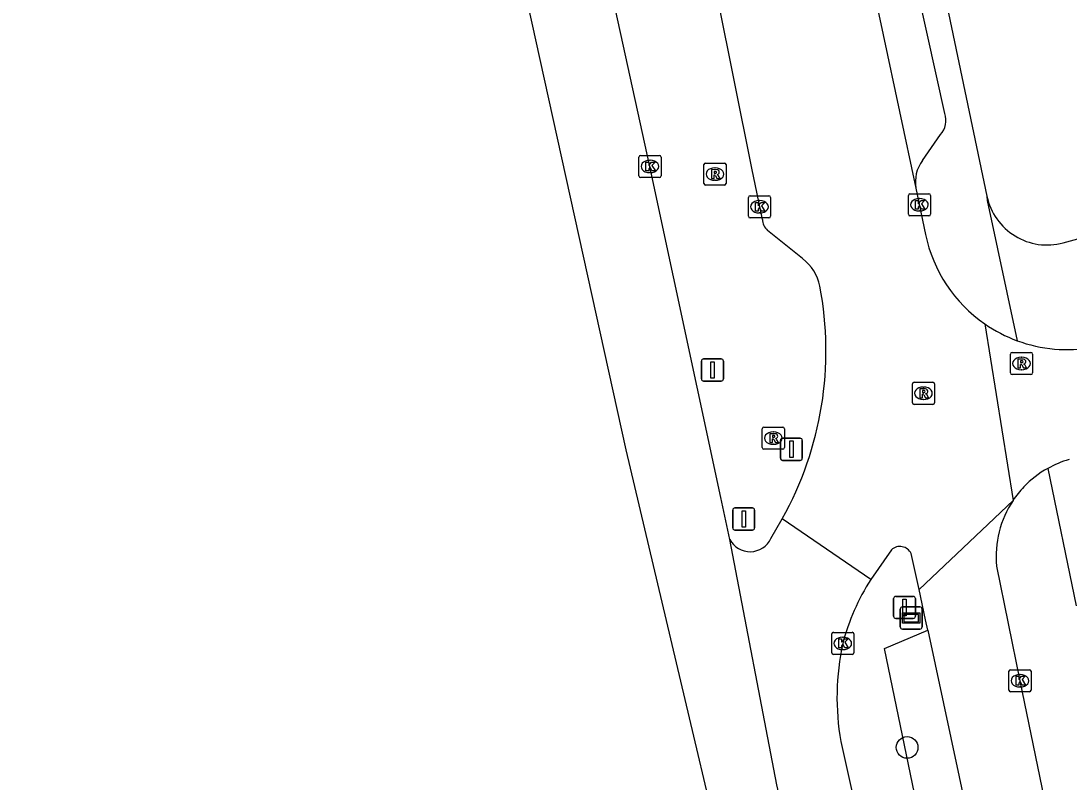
# Model space of a CAD drawing. Extents: x 163010 to 163853, y 382793 to 383982.
# Drawn here: x 163088.77 to 163136.15, y 383658.04 to 383692.45 of the extents above; entities that cross this region are included whole.
import ezdxf

# ---------------------------------------------------------------- set-up
doc = ezdxf.new("R2010")
doc.units = 0
for name, color, linetype in [('IMGEO_Berm_groen', 7, 'Continuous'), ('IMGEO_Boom', 7, 'Continuous'), ('IMGEO_Fietspad_open', 7, 'Continuous'), ('IMGEO_Kolk', 7, 'Continuous'), ('IMGEO_Rijbaan_lokaal_open', 7, 'Continuous'), ('IMGEO_Rijbaan_regionaal_gesloten', 7, 'Continuous'), ('IMGEO_Rioolput', 7, 'Continuous'), ('IMGEO_Verkeersbordpaal', 7, 'Continuous'), ('IMGEO_Verklikker', 7, 'Continuous'), ('IMGEO_Voetpad_open', 7, 'Continuous')]:
    doc.layers.add(name, color=color, linetype=linetype)

msp = doc.modelspace()

# ---------------------------------------------------------------- linework, layer by layer
at = {"layer": 'IMGEO_Berm_groen'}
msp.add_lwpolyline([(163132.489, 383641.432), (163127.806, 383664.072), (163129.76, 383664.91)], dxfattribs=at)
at = {"layer": 'IMGEO_Boom'}
msp.add_circle((163128.83, 383659.605), 0.489, dxfattribs=at)
at = {"layer": 'IMGEO_Fietspad_open'}
for points in [[(163132.87, 383667.8), (163133.93, 383662.62), (163138.518, 383640.326), (163140.87, 383628.079), (163141.612, 383624.451)], [(163129.76, 383664.91), (163129.662, 383665.369), (163129.367, 383666.746)], [(163129.76, 383664.91), (163134.679, 383641.902)]]:
    msp.add_lwpolyline(points, dxfattribs=at)
msp.add_arc((163137.409, 383668.24), 4.56, 146.2765, 185.5422, dxfattribs=at)
at = {"layer": 'IMGEO_Kolk'}
for p, q in [((163116.703, 383685.446), (163116.703, 383686.298)), ((163116.778, 383686.372), (163117.63, 383686.372)), ((163117.191, 383686.152), (163117.216, 383686.152)), ((163117.704, 383686.298), (163117.704, 383685.446)), ((163117.63, 383685.372), (163116.778, 383685.372)), ((163117.214, 383685.592), (163117.189, 383685.592)), ((163121.654, 383683.623), (163121.654, 383684.475)), ((163121.729, 383684.549), (163122.581, 383684.549)), ((163122.142, 383684.329), (163122.167, 383684.329)), ((163122.655, 383684.475), (163122.655, 383683.623)), ((163128.884, 383683.712), (163128.884, 383684.564)), ((163128.959, 383684.638), (163129.811, 383684.638)), ((163129.372, 383684.418), (163129.397, 383684.418)), ((163129.885, 383684.564), (163129.885, 383683.712)), ((163122.165, 383683.769), (163122.14, 383683.769)), ((163129.395, 383683.858), (163129.37, 383683.858)), ((163122.581, 383683.549), (163121.729, 383683.549)), ((163129.811, 383683.638), (163128.959, 383683.638)), ((163125.494, 383664.808), (163126.346, 383664.808)), ((163125.419, 383663.882), (163125.419, 383664.734)), ((163125.907, 383664.588), (163125.932, 383664.588)), ((163126.42, 383664.734), (163126.42, 383663.882)), ((163125.93, 383664.028), (163125.905, 383664.028)), ((163126.346, 383663.808), (163125.494, 383663.808)), ((163133.431, 383662.194), (163133.431, 383663.046)), ((163133.506, 383663.12), (163134.358, 383663.12)), ((163133.919, 383662.9), (163133.944, 383662.9)), ((163134.432, 383663.046), (163134.432, 383662.194)), ((163134.358, 383662.12), (163133.506, 383662.12)), ((163133.942, 383662.34), (163133.917, 383662.34))]:
    msp.add_line(p, q, dxfattribs=at)
for points in [[(163116.703, 383685.446), (163116.703, 383686.298)], [(163116.778, 383686.372), (163117.63, 383686.372)], [(163117.704, 383686.298), (163117.704, 383685.446)], [(163117.024, 383686.072), (163117.147, 383686.072), (163117.147, 383685.921), (163117.277, 383686.072), (163117.441, 383686.072), (163117.295, 383685.921), (163117.448, 383685.672), (163117.296, 383685.672), (163117.211, 383685.836), (163117.147, 383685.769), (163117.147, 383685.672), (163117.024, 383685.672), (163117.024, 383686.072)], [(163117.63, 383685.372), (163116.778, 383685.372)], [(163121.654, 383683.623), (163121.654, 383684.475)], [(163121.729, 383684.549), (163122.581, 383684.549)], [(163121.975, 383684.249), (163122.098, 383684.249), (163122.098, 383684.098), (163122.228, 383684.249), (163122.392, 383684.249), (163122.246, 383684.098), (163122.399, 383683.849), (163122.247, 383683.849), (163122.162, 383684.013), (163122.098, 383683.946), (163122.098, 383683.849), (163121.975, 383683.849), (163121.975, 383684.249)], [(163122.655, 383684.475), (163122.655, 383683.623)], [(163128.884, 383683.712), (163128.884, 383684.564)], [(163128.959, 383684.638), (163129.811, 383684.638)], [(163129.205, 383684.338), (163129.328, 383684.338), (163129.328, 383684.187), (163129.458, 383684.338), (163129.622, 383684.338), (163129.476, 383684.187), (163129.629, 383683.938), (163129.477, 383683.938), (163129.392, 383684.102), (163129.328, 383684.035), (163129.328, 383683.938), (163129.205, 383683.938), (163129.205, 383684.338)], [(163129.885, 383684.564), (163129.885, 383683.712)], [(163122.581, 383683.549), (163121.729, 383683.549)], [(163129.811, 383683.638), (163128.959, 383683.638)], [(163125.494, 383664.808), (163126.346, 383664.808)], [(163125.419, 383663.882), (163125.419, 383664.734)], [(163125.74, 383664.508), (163125.863, 383664.508), (163125.863, 383664.357), (163125.993, 383664.508), (163126.157, 383664.508), (163126.011, 383664.357), (163126.164, 383664.108), (163126.012, 383664.108), (163125.927, 383664.272), (163125.863, 383664.205), (163125.863, 383664.108), (163125.74, 383664.108), (163125.74, 383664.508)], [(163126.42, 383664.734), (163126.42, 383663.882)], [(163126.346, 383663.808), (163125.494, 383663.808)], [(163133.431, 383662.194), (163133.431, 383663.046)], [(163133.506, 383663.12), (163134.358, 383663.12)], [(163134.432, 383663.046), (163134.432, 383662.194)], [(163133.752, 383662.82), (163133.875, 383662.82), (163133.875, 383662.669), (163134.005, 383662.82), (163134.169, 383662.82), (163134.023, 383662.669), (163134.176, 383662.42), (163134.024, 383662.42), (163133.939, 383662.584), (163133.875, 383662.517), (163133.875, 383662.42), (163133.752, 383662.42), (163133.752, 383662.82)], [(163134.358, 383662.12), (163133.506, 383662.12)]]:
    msp.add_lwpolyline(points, dxfattribs=at)
for centre, start, end in [((163116.78, 383686.296), 91.552, 178.448), ((163116.78, 383686.296), 91.552, 178.448), ((163117.628, 383686.296), 1.552, 88.448), ((163117.628, 383686.296), 1.552, 88.448), ((163116.78, 383685.448), 181.552, 268.448), ((163116.78, 383685.448), 181.552, 268.448), ((163117.628, 383685.448), 271.552, 358.448), ((163117.628, 383685.448), 271.552, 358.448), ((163121.731, 383684.473), 91.552, 178.448), ((163121.731, 383684.473), 91.552, 178.448), ((163122.579, 383684.473), 1.552, 88.448), ((163122.579, 383684.473), 1.552, 88.448), ((163128.961, 383684.562), 91.552, 178.448), ((163128.961, 383684.562), 91.552, 178.448), ((163129.809, 383684.562), 1.552, 88.448), ((163129.809, 383684.562), 1.552, 88.448), ((163121.731, 383683.625), 181.552, 268.448), ((163121.731, 383683.625), 181.552, 268.448), ((163122.579, 383683.625), 271.552, 358.448), ((163122.579, 383683.625), 271.552, 358.448), ((163128.961, 383683.714), 181.552, 268.448), ((163128.961, 383683.714), 181.552, 268.448), ((163129.809, 383683.714), 271.552, 358.448), ((163129.809, 383683.714), 271.552, 358.448), ((163125.496, 383664.732), 91.552, 178.448), ((163125.496, 383664.732), 91.552, 178.448), ((163126.344, 383664.732), 1.552, 88.448), ((163126.344, 383664.732), 1.552, 88.448), ((163125.496, 383663.884), 181.552, 268.448), ((163125.496, 383663.884), 181.552, 268.448), ((163126.344, 383663.884), 271.552, 358.448), ((163126.344, 383663.884), 271.552, 358.448), ((163133.508, 383663.044), 91.552, 178.448), ((163133.508, 383663.044), 91.552, 178.448), ((163134.356, 383663.044), 1.552, 88.448), ((163134.356, 383663.044), 1.552, 88.448), ((163133.508, 383662.196), 181.552, 268.448), ((163133.508, 383662.196), 181.552, 268.448), ((163134.356, 383662.196), 271.552, 358.448), ((163134.356, 383662.196), 271.552, 358.448)]:
    msp.add_arc(centre, 0.0765, start, end, dxfattribs=at)
for centre, major_axis, ratio, start_param, end_param in [((163117.19, 383685.872), (-0.387, 0.002), 0.722429, 4.712389, 7.853982), ((163117.215, 383685.872), (-0.39, 0.002), 0.717154, 1.570796, 4.712389), ((163122.141, 383684.049), (-0.387, 0.002), 0.722429, 4.712389, 7.853982), ((163122.166, 383684.049), (-0.39, 0.002), 0.717154, 1.570796, 4.712389), ((163129.371, 383684.138), (-0.387, 0.002), 0.722429, 4.712389, 7.853982), ((163129.396, 383684.138), (-0.39, 0.002), 0.717154, 1.570796, 4.712389), ((163125.906, 383664.308), (-0.387, 0.002), 0.722429, 4.712389, 7.853982), ((163125.931, 383664.308), (-0.39, 0.002), 0.717154, 1.570796, 4.712389), ((163133.918, 383662.62), (-0.387, 0.002), 0.722429, 4.712389, 7.853982), ((163133.943, 383662.62), (-0.39, 0.002), 0.717154, 1.570796, 4.712389)]:
    msp.add_ellipse(centre, major_axis=major_axis, ratio=ratio, start_param=start_param, end_param=end_param, dxfattribs=at)
at = {"layer": 'IMGEO_Rijbaan_lokaal_open'}
for points in [[(163125.457, 383702.622), (163126.275, 383698.776), (163129.228, 383684.884)], [(163122.288, 383683.477), (163121.802, 383685.8), (163119.492, 383697.375), (163118.685, 383701.193)], [(163129.228, 383684.884), (163129.661, 383682.799)], [(163124.107, 383681.703), (163122.52, 383682.983)], [(163132.339, 383678.756), (163133.616, 383670.772)], [(163129.367, 383666.746), (163133.616, 383670.772)], [(163128.119, 383668.537), (163127.182, 383667.199)], [(163129.367, 383666.746), (163129.008, 383668.37)]]:
    msp.add_lwpolyline(points, dxfattribs=at)
for centre, radius, start, end in [((163122.953, 383683.488), 0.665, 180.9166, 229.3963), ((163136.059, 383684.129), 6.535, 191.7391, 235.3002), ((163122.797, 383680.022), 2.131, 11.6593, 52.0708), ((163109.608, 383677.53), 15.553, 330.8179, 10.831), ((163136.006, 383684.016), 6.412, 235.1207, 249.9181), ((163136.067, 383684.132), 6.542, 249.7654, 280.0673), ((163137.434, 383668.173), 4.629, 106.1263, 118.9944), ((163137.392, 383668.253), 4.539, 119.0264, 136.3711), ((163137.374, 383668.265), 4.517, 136.319, 146.293), ((163128.504, 383668.135), 0.556, 24.9647, 133.7571)]:
    msp.add_arc(centre, radius, start, end, dxfattribs=at)
at = {"layer": 'IMGEO_Rijbaan_regionaal_gesloten'}
for points in [[(163124.134, 383638.055), (163122.891, 383644.423), (163116.136, 383673.057), (163105.471, 383721.431), (163099.604, 383748.287), (163093.737, 383771.763), (163088.772, 383789.05)], [(163120.81, 383669.01), (163120.407, 383670.897), (163117.203, 383685.871), (163113.88, 383701.029), (163107.239, 383731.196), (163106.226, 383735.552), (163102.774, 383750), (163098.97, 383764.833), (163096.65, 383773.589)], [(163122.675, 383669.052), (163123.187, 383669.947)], [(163127.182, 383667.199), (163123.187, 383669.947)], [(163127.351, 383638.961), (163122.939, 383657.907), (163120.81, 383669.01)], [(163125.832, 383659.87), (163128.9, 383646.018)]]:
    msp.add_lwpolyline(points, dxfattribs=at)
for centre, radius, start, end in [((163121.732, 383669.498), 1.043, 207.8842, 334.6959), ((163136.084, 383661.592), 10.52, 147.7952, 165.0397), ((163137.22, 383661.864), 11.561, 167.796, 189.9321)]:
    msp.add_arc(centre, radius, start, end, dxfattribs=at)
at = {"layer": 'IMGEO_Rioolput'}
for p, q in [((163119.643, 383685.101), (163119.643, 383685.953)), ((163119.718, 383686.027), (163120.57, 383686.027)), ((163120.131, 383685.807), (163120.156, 383685.807)), ((163120.644, 383685.953), (163120.644, 383685.101)), ((163120.154, 383685.247), (163120.129, 383685.247)), ((163120.57, 383685.027), (163119.718, 383685.027)), ((163133.498, 383676.537), (163133.498, 383677.389)), ((163133.573, 383677.463), (163134.425, 383677.463)), ((163133.986, 383677.243), (163134.011, 383677.243)), ((163134.499, 383677.389), (163134.499, 383676.537)), ((163134.009, 383676.683), (163133.984, 383676.683)), ((163134.425, 383676.463), (163133.573, 383676.463)), ((163129.065, 383675.19), (163129.065, 383676.042)), ((163129.14, 383676.116), (163129.992, 383676.116)), ((163129.553, 383675.896), (163129.578, 383675.896)), ((163130.066, 383676.042), (163130.066, 383675.19)), ((163129.576, 383675.336), (163129.551, 383675.336)), ((163129.992, 383675.116), (163129.14, 383675.116)), ((163122.282, 383673.163), (163122.282, 383674.015)), ((163122.357, 383674.089), (163123.209, 383674.089)), ((163122.77, 383673.869), (163122.795, 383673.869)), ((163123.283, 383674.015), (163123.283, 383673.163)), ((163122.793, 383673.309), (163122.768, 383673.309)), ((163123.209, 383673.089), (163122.357, 383673.089))]:
    msp.add_line(p, q, dxfattribs=at)
for points in [[(163119.643, 383685.101), (163119.643, 383685.953)], [(163119.718, 383686.027), (163120.57, 383686.027)], [(163120.232, 383685.725), (163119.98, 383685.727), (163119.98, 383685.327)], [(163120.158, 383685.646), (163120.104, 383685.646), (163120.104, 383685.565)], [(163120.644, 383685.953), (163120.644, 383685.101)], [(163119.98, 383685.327), (163120.104, 383685.327), (163120.104, 383685.489), (163120.115, 383685.489)], [(163120.104, 383685.565), (163120.156, 383685.565)], [(163120.162, 383685.46), (163120.233, 383685.327), (163120.373, 383685.327), (163120.308, 383685.453)], [(163120.57, 383685.027), (163119.718, 383685.027)], [(163133.498, 383676.537), (163133.498, 383677.389)], [(163133.573, 383677.463), (163134.425, 383677.463)], [(163134.087, 383677.161), (163133.835, 383677.163), (163133.835, 383676.763)], [(163134.499, 383677.389), (163134.499, 383676.537)], [(163133.835, 383676.763), (163133.959, 383676.763), (163133.959, 383676.925), (163133.97, 383676.925)], [(163134.013, 383677.082), (163133.959, 383677.082), (163133.959, 383677.001)], [(163133.959, 383677.001), (163134.011, 383677.001)], [(163134.017, 383676.896), (163134.088, 383676.763), (163134.228, 383676.763), (163134.163, 383676.889)], [(163134.425, 383676.463), (163133.573, 383676.463)], [(163129.065, 383675.19), (163129.065, 383676.042)], [(163129.14, 383676.116), (163129.992, 383676.116)], [(163129.654, 383675.814), (163129.402, 383675.816), (163129.402, 383675.416)], [(163129.58, 383675.735), (163129.526, 383675.735), (163129.526, 383675.654)], [(163130.066, 383676.042), (163130.066, 383675.19)], [(163129.402, 383675.416), (163129.526, 383675.416), (163129.526, 383675.578), (163129.537, 383675.578)], [(163129.526, 383675.654), (163129.578, 383675.654)], [(163129.584, 383675.549), (163129.655, 383675.416), (163129.795, 383675.416), (163129.73, 383675.542)], [(163129.992, 383675.116), (163129.14, 383675.116)], [(163122.282, 383673.163), (163122.282, 383674.015)], [(163122.357, 383674.089), (163123.209, 383674.089)], [(163122.871, 383673.787), (163122.619, 383673.789), (163122.619, 383673.389)], [(163123.283, 383674.015), (163123.283, 383673.163)], [(163122.619, 383673.389), (163122.743, 383673.389), (163122.743, 383673.551), (163122.754, 383673.551)], [(163122.797, 383673.708), (163122.743, 383673.708), (163122.743, 383673.627)], [(163122.743, 383673.627), (163122.795, 383673.627)], [(163122.801, 383673.522), (163122.872, 383673.389), (163123.012, 383673.389), (163122.947, 383673.515)], [(163123.209, 383673.089), (163122.357, 383673.089)]]:
    msp.add_lwpolyline(points, dxfattribs=at)
for centre, radius, start, end in [((163119.72, 383685.951), 0.0765, 91.552, 178.448), ((163119.72, 383685.951), 0.0765, 91.552, 178.448), ((163120.164, 383685.55), 0.0964, 77.0061, 93.1865), ((163120.178, 383685.607), 0.0378, 276.6634, 79.6772), ((163120.231, 383685.615), 0.109, 350.3612, 89.416), ((163120.568, 383685.951), 0.0765, 1.552, 88.448), ((163120.568, 383685.951), 0.0765, 1.552, 88.448), ((163120.114, 383685.436), 0.0533, 26.0293, 88.6989), ((163120.14, 383685.754), 0.19, 274.7715, 282.9687), ((163120.229, 383685.615), 0.112, 277.5842, 350.9817), ((163120.213, 383685.4), 0.108, 29.5134, 73.7905), ((163119.72, 383685.103), 0.0765, 181.552, 268.448), ((163119.72, 383685.103), 0.0765, 181.552, 268.448), ((163120.568, 383685.103), 0.0765, 271.552, 358.448), ((163120.568, 383685.103), 0.0765, 271.552, 358.448), ((163133.575, 383677.387), 0.0765, 91.552, 178.448), ((163133.575, 383677.387), 0.0765, 91.552, 178.448), ((163134.086, 383677.051), 0.109, 350.3612, 89.416), ((163134.423, 383677.387), 0.0765, 1.552, 88.448), ((163134.423, 383677.387), 0.0765, 1.552, 88.448), ((163133.969, 383676.872), 0.0533, 26.0293, 88.6989), ((163133.995, 383677.19), 0.19, 274.7715, 282.9687), ((163134.019, 383676.986), 0.0964, 77.0061, 93.1865), ((163134.033, 383677.043), 0.0378, 276.6634, 79.6772), ((163134.084, 383677.051), 0.112, 277.5842, 350.9817), ((163134.068, 383676.836), 0.108, 29.5134, 73.7905), ((163133.575, 383676.539), 0.0765, 181.552, 268.448), ((163133.575, 383676.539), 0.0765, 181.552, 268.448), ((163134.423, 383676.539), 0.0765, 271.552, 358.448), ((163134.423, 383676.539), 0.0765, 271.552, 358.448), ((163129.142, 383676.04), 0.0765, 91.552, 178.448), ((163129.142, 383676.04), 0.0765, 91.552, 178.448), ((163129.586, 383675.639), 0.0964, 77.0061, 93.1865), ((163129.6, 383675.696), 0.0378, 276.6634, 79.6772), ((163129.653, 383675.704), 0.109, 350.3612, 89.416), ((163129.651, 383675.704), 0.112, 277.5842, 350.9817), ((163129.99, 383676.04), 0.0765, 1.552, 88.448), ((163129.99, 383676.04), 0.0765, 1.552, 88.448), ((163129.536, 383675.525), 0.0533, 26.0293, 88.6989), ((163129.562, 383675.843), 0.19, 274.7715, 282.9687), ((163129.635, 383675.489), 0.108, 29.5134, 73.7905), ((163129.142, 383675.192), 0.0765, 181.552, 268.448), ((163129.142, 383675.192), 0.0765, 181.552, 268.448), ((163129.99, 383675.192), 0.0765, 271.552, 358.448), ((163129.99, 383675.192), 0.0765, 271.552, 358.448), ((163122.359, 383674.013), 0.0765, 91.552, 178.448), ((163122.359, 383674.013), 0.0765, 91.552, 178.448), ((163122.87, 383673.677), 0.109, 350.3612, 89.416), ((163123.207, 383674.013), 0.0765, 1.552, 88.448), ((163123.207, 383674.013), 0.0765, 1.552, 88.448), ((163122.753, 383673.498), 0.0533, 26.0293, 88.6989), ((163122.779, 383673.816), 0.19, 274.7715, 282.9687), ((163122.803, 383673.612), 0.0964, 77.0061, 93.1865), ((163122.817, 383673.669), 0.0378, 276.6634, 79.6772), ((163122.868, 383673.677), 0.112, 277.5842, 350.9817), ((163122.852, 383673.462), 0.108, 29.5134, 73.7905), ((163122.359, 383673.165), 0.0765, 181.552, 268.448), ((163122.359, 383673.165), 0.0765, 181.552, 268.448), ((163123.207, 383673.165), 0.0765, 271.552, 358.448), ((163123.207, 383673.165), 0.0765, 271.552, 358.448)]:
    msp.add_arc(centre, radius, start, end, dxfattribs=at)
for centre, major_axis, ratio, start_param, end_param in [((163120.13, 383685.527), (-0.387, 0.002), 0.722429, 4.712389, 7.853982), ((163120.155, 383685.527), (-0.39, 0.002), 0.717154, 1.570796, 4.712389), ((163133.985, 383676.963), (-0.387, 0.002), 0.722429, 4.712389, 7.853982), ((163134.01, 383676.963), (-0.39, 0.002), 0.717154, 1.570796, 4.712389), ((163129.552, 383675.616), (-0.387, 0.002), 0.722429, 4.712389, 7.853982), ((163129.577, 383675.616), (-0.39, 0.002), 0.717154, 1.570796, 4.712389), ((163122.769, 383673.589), (-0.387, 0.002), 0.722429, 4.712389, 7.853982), ((163122.794, 383673.589), (-0.39, 0.002), 0.717154, 1.570796, 4.712389)]:
    msp.add_ellipse(centre, major_axis=major_axis, ratio=ratio, start_param=start_param, end_param=end_param, dxfattribs=at)
at = {"layer": 'IMGEO_Verkeersbordpaal'}
for p, q in [((163119.632, 383677.169), (163120.422, 383677.169)), ((163120.422, 383677.169), (163119.632, 383677.169)), ((163119.532, 383676.269), (163119.532, 383677.069)), ((163119.532, 383677.069), (163119.532, 383676.269)), ((163120.522, 383677.069), (163120.522, 383676.269)), ((163120.522, 383676.269), (163120.522, 383677.069)), ((163120.422, 383676.169), (163119.632, 383676.169)), ((163119.632, 383676.169), (163120.422, 383676.169)), ((163123.102, 383672.684), (163123.102, 383673.484)), ((163123.102, 383673.484), (163123.102, 383672.684)), ((163123.202, 383673.584), (163123.992, 383673.584)), ((163123.992, 383673.584), (163123.202, 383673.584)), ((163124.092, 383673.484), (163124.092, 383672.684)), ((163124.092, 383672.684), (163124.092, 383673.484)), ((163123.992, 383672.584), (163123.202, 383672.584)), ((163123.202, 383672.584), (163123.992, 383672.584)), ((163120.946, 383669.533), (163120.946, 383670.333)), ((163120.946, 383670.333), (163120.946, 383669.533)), ((163121.046, 383670.433), (163121.836, 383670.433)), ((163121.836, 383670.433), (163121.046, 383670.433)), ((163121.936, 383670.333), (163121.936, 383669.533)), ((163121.936, 383669.533), (163121.936, 383670.333)), ((163121.836, 383669.433), (163121.046, 383669.433)), ((163121.046, 383669.433), (163121.836, 383669.433)), ((163128.216, 383665.535), (163128.216, 383666.335)), ((163128.216, 383666.335), (163128.216, 383665.535)), ((163128.316, 383666.435), (163129.106, 383666.435)), ((163129.106, 383666.435), (163128.316, 383666.435)), ((163129.206, 383666.335), (163129.206, 383665.535)), ((163129.206, 383665.535), (163129.206, 383666.335)), ((163129.106, 383665.435), (163128.316, 383665.435)), ((163128.316, 383665.435), (163129.106, 383665.435))]:
    msp.add_line(p, q, dxfattribs=at)
for points in [[(163119.952, 383677.044), (163120.102, 383677.044), (163120.102, 383676.294), (163119.952, 383676.294), (163119.952, 383677.044)], [(163123.522, 383673.459), (163123.672, 383673.459), (163123.672, 383672.709), (163123.522, 383672.709), (163123.522, 383673.459)], [(163121.366, 383670.308), (163121.516, 383670.308), (163121.516, 383669.558), (163121.366, 383669.558), (163121.366, 383670.308)], [(163128.636, 383666.31), (163128.786, 383666.31), (163128.786, 383665.56), (163128.636, 383665.56), (163128.636, 383666.31)]]:
    msp.add_lwpolyline(points, dxfattribs=at)
for centre, start, end in [((163119.632, 383677.069), 90, 180), ((163119.632, 383677.069), 90, 180), ((163120.422, 383677.069), 0, 90), ((163120.422, 383677.069), 360, 90), ((163119.632, 383676.269), 180, 270), ((163119.632, 383676.269), 180, 270), ((163120.422, 383676.269), 270, 0), ((163120.422, 383676.269), 270, 0), ((163123.202, 383673.484), 90, 180), ((163123.202, 383673.484), 90, 180), ((163123.992, 383673.484), 0, 90), ((163123.992, 383673.484), 360, 90), ((163123.202, 383672.684), 180, 270), ((163123.202, 383672.684), 180, 270), ((163123.992, 383672.684), 270, 0), ((163123.992, 383672.684), 270, 0), ((163121.046, 383670.333), 90, 180), ((163121.046, 383670.333), 90, 180), ((163121.836, 383670.333), 0, 90), ((163121.836, 383670.333), 360, 90), ((163121.046, 383669.533), 180, 270), ((163121.046, 383669.533), 180, 270), ((163121.836, 383669.533), 270, 0), ((163121.836, 383669.533), 270, 0), ((163128.316, 383666.335), 90, 180), ((163128.316, 383666.335), 90, 180), ((163129.106, 383666.335), 0, 90), ((163129.106, 383666.335), 360, 90), ((163128.316, 383665.535), 180, 270), ((163128.316, 383665.535), 180, 270), ((163129.106, 383665.535), 270, 0), ((163129.106, 383665.535), 270, 0)]:
    msp.add_arc(centre, 0.1, start, end, dxfattribs=at)
at = {"layer": 'IMGEO_Verklikker'}
for p, q in [((163128.516, 383665.055), (163128.516, 383665.855)), ((163128.516, 383665.855), (163128.516, 383665.055)), ((163128.616, 383665.955), (163129.406, 383665.955)), ((163129.406, 383665.955), (163128.616, 383665.955)), ((163129.506, 383665.855), (163129.506, 383665.055)), ((163129.506, 383665.055), (163129.506, 383665.855)), ((163129.406, 383664.955), (163128.616, 383664.955)), ((163128.616, 383664.955), (163129.406, 383664.955))]:
    msp.add_line(p, q, dxfattribs=at)
for points in [[(163128.617, 383665.687), (163129.405, 383665.687), (163129.405, 383665.223), (163128.617, 383665.223), (163128.617, 383665.687)], [(163128.682, 383665.622), (163128.682, 383665.288), (163129.34, 383665.288), (163129.34, 383665.622), (163128.682, 383665.622)]]:
    msp.add_lwpolyline(points, dxfattribs=at)
for centre, start, end in [((163128.616, 383665.855), 90, 180), ((163128.616, 383665.855), 90, 180), ((163129.406, 383665.855), 0, 90), ((163129.406, 383665.855), 360, 90), ((163128.616, 383665.055), 180, 270), ((163128.616, 383665.055), 180, 270), ((163129.406, 383665.055), 270, 0), ((163129.406, 383665.055), 270, 0)]:
    msp.add_arc(centre, 0.1, start, end, dxfattribs=at)
at = {"layer": 'IMGEO_Voetpad_open'}
for points in [[(163119.974, 383747.655), (163119.386, 383746.806), (163121.322, 383737.562), (163132.436, 383684.522)], [(163130.527, 383688.264), (163128.127, 383699.184), (163127.321, 383703.015)], [(163135.878, 383682.415), (163162.366, 383689.615)], [(163129.52, 383686.147), (163130.335, 383687.313)], [(163132.436, 383684.522), (163132.447, 383684.33), (163133.804, 383677.994)], [(163135.19, 383672.222), (163136.465, 383666.013)]]:
    msp.add_lwpolyline(points, dxfattribs=at)
for centre, radius, start, end in [((163129.668, 383687.943), 0.917, 316.6614, 20.5103), ((163130.853, 383685.173), 1.651, 143.8658, 190.0986), ((163135.159, 383685.105), 2.784, 192.0797, 284.9751)]:
    msp.add_arc(centre, radius, start, end, dxfattribs=at)

doc.saveas('drawing.dxf')
